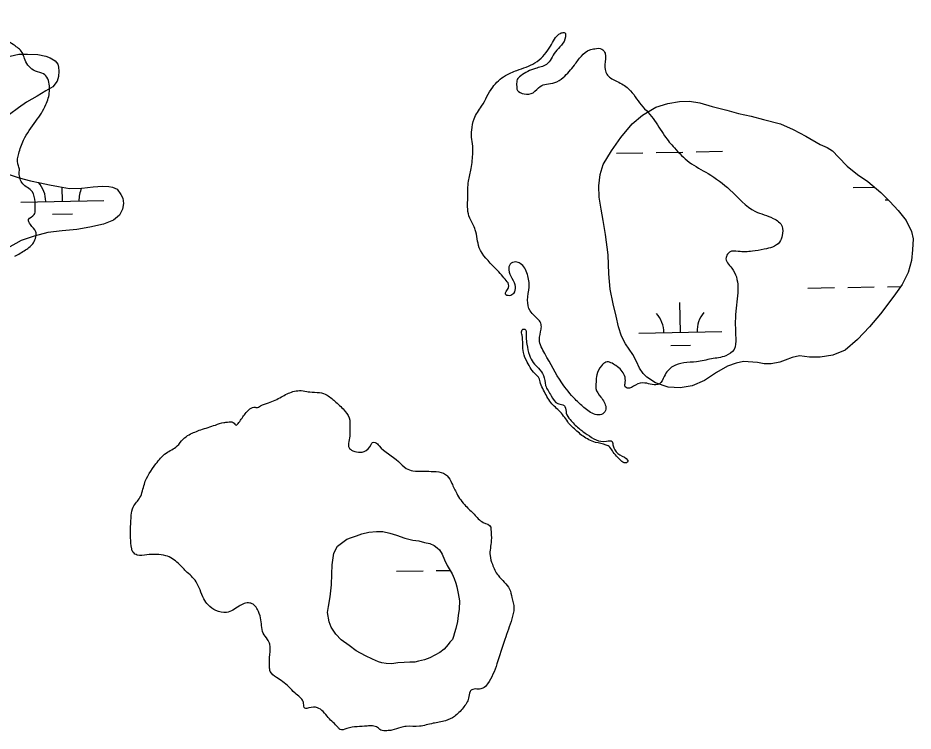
# Model space of a CAD drawing. Extents: x 3892998 to 3931244, y 278583 to 304547.
# Drawn here: x 3921974 to 3923054, y 292594 to 293453 of the extents above; entities that cross this region are included whole.
import ezdxf

# ---------------------------------------------------------------- set-up
doc = ezdxf.new("R2010")
doc.units = 0
doc.layers.add('V-RIVR-EDGE', color=7, linetype='Continuous')
doc.layers.add('V-WETL-SWMP', color=7, linetype='Continuous')

msp = doc.modelspace()

# ---------------------------------------------------------------- linework, layer by layer
at = {"layer": 'V-RIVR-EDGE'}
for points in [[(3921970.8, 293165.8), (3921983.8, 293173.5), (3921993.3, 293182.2), (3921996.1, 293189.2), (3921996.1, 293195.4), (3921989.5, 293204.1), (3921987.4, 293210.1), (3921994, 293216), (3921995.4, 293222.6), (3921995.1, 293231.3), (3921991.7, 293243.8), (3921980.2, 293253.2), (3921977.1, 293259.2), (3921976.1, 293266.1), (3921976.1, 293272.1), (3921974.4, 293277.3), (3921975.4, 293289.5), (3921981.4, 293305.8), (3921996.1, 293328.7), (3922008.3, 293348.6), (3922012.5, 293364.6), (3922012.2, 293373.3), (3922009.4, 293381.6), (3922003.5, 293386.5), (3921993.1, 293390), (3921986.5, 293396.3), (3921982.3, 293404.3), (3921980.2, 293410.2), (3921971.2, 293419.3), (3921961.8, 293424.9), (3921937.1, 293430.5), (3921910.7, 293429.9), (3921884.9, 293433.4), (3921865.5, 293441.5), (3921845.3, 293450.6), (3921833.8, 293458.3), (3921826.5, 293459.7), (3921824.1, 293458.3), (3921818.1, 293447.5), (3921809.4, 293432.9), (3921805.9, 293431.2), (3921799.3, 293431.9), (3921796.2, 293437.1), (3921796.9, 293444.8), (3921789.6, 293452.8), (3921775.7, 293466.4), (3921768.7, 293469.6), (3921756.9, 293468.2), (3921739.1, 293462), (3921727.6, 293458.2), (3921724.9, 293456.1), (3921722.4, 293452), (3921722.4, 293447.8), (3921734.5, 293429.3), (3921751.5, 293407), (3921789.4, 293366.5), (3921814.7, 293340.3)], [(3922562, 293138.1), (3922549.5, 293152.1), (3922530.7, 293176.2), (3922525.9, 293197.8), (3922523.1, 293204.4), (3922518.3, 293214.5), (3922516.9, 293236.4), (3922517.7, 293256.3), (3922520.9, 293271.6), (3922523, 293290.7), (3922523, 293298.4), (3922521.3, 293309.5), (3922521.7, 293317.9), (3922524.5, 293331.4), (3922533.6, 293346.7), (3922546.9, 293369.7), (3922562.2, 293383.6), (3922576.1, 293389.8), (3922597.8, 293398.8), (3922615.2, 293416.8), (3922626, 293432.8), (3922629.5, 293434.9), (3922634, 293434.9), (3922634.7, 293430.4), (3922622.5, 293412), (3922611.7, 293397), (3922598.4, 293392.2), (3922580.7, 293383.2), (3922576.5, 293378.7), (3922575.8, 293372.4), (3922576.8, 293365.8), (3922584.8, 293361.6), (3922595.6, 293362.9), (3922604.3, 293370.6), (3922611.6, 293373.3), (3922621.7, 293375.1), (3922631.8, 293381.3), (3922645.4, 293396.2), (3922653.8, 293407), (3922663.9, 293414.6), (3922669.9, 293416), (3922678.6, 293415.6), (3922682.4, 293410.4), (3922682.3, 293396.8), (3922684.4, 293385.3), (3922695.2, 293377.3), (3922709.1, 293369.3), (3922724, 293350.8), (3922740.3, 293331.9), (3922754.2, 293311), (3922766, 293296.4), (3922784, 293279.3), (3922806.6, 293265.6), (3922833, 293245.7), (3922863.6, 293219.9), (3922885.2, 293211.5), (3922895.9, 293201.7), (3922895.9, 293190.9), (3922892.8, 293182.9), (3922884.4, 293177), (3922874.3, 293174.3), (3922860, 293171.9), (3922843, 293171.6), (3922832.5, 293170.9), (3922829.4, 293167.1), (3922828.3, 293164.3), (3922835.2, 293151.7), (3922842.5, 293129.4), (3922840, 293099.5), (3922839.9, 293067.1)], [(3922839.9, 293067.1), (3922838.1, 293053.6), (3922828, 293045.9), (3922810.6, 293042.2), (3922792.8, 293038.7), (3922777.2, 293037.4), (3922764.3, 293033.2), (3922753.8, 293021.1), (3922747.9, 293012), (3922739.2, 293011.3), (3922730.5, 293013.1), (3922719.3, 293010.7), (3922709.2, 293006.9), (3922706.8, 293008.6), (3922706.8, 293014.2), (3922702, 293028.5), (3922695.4, 293034.1), (3922683.5, 293038.3), (3922678, 293033.8), (3922672.4, 293023), (3922671.6, 293014.3), (3922671.3, 293006.3), (3922677.2, 292996.2), (3922683.4, 292983.3), (3922683, 292979.8), (3922678.2, 292975.3), (3922670.5, 292975.3), (3922656.9, 292983.7), (3922646.5, 292993.5), (3922630.2, 293013.4), (3922609.8, 293048.6), (3922603.2, 293065.3), (3922605.3, 293077.8), (3922605.3, 293083.7), (3922597.3, 293094.2), (3922592.1, 293100.1), (3922589, 293113), (3922590.8, 293128.7), (3922588.8, 293144), (3922580.1, 293157.2), (3922574.5, 293159), (3922567.9, 293156.2), (3922566.2, 293149.6), (3922574.1, 293129.1), (3922572, 293121.1), (3922567.1, 293118.3), (3922562.3, 293120.4), (3922563.3, 293123.5), (3922566.1, 293128.4), (3922566.1, 293131.9), (3922562, 293138.1)], [(3922638.5, 292964.6), (3922628.4, 292978.2), (3922616.9, 292989.7), (3922608.3, 293004.4), (3922604.5, 293012.7), (3922602.7, 293019.3), (3922599.3, 293022.8), (3922588.5, 293038.2), (3922584, 293049.7), (3922582.3, 293070.6), (3922582, 293076.1), (3922583.4, 293077.9), (3922585.8, 293077.9), (3922587.2, 293075.1)], [(3922587.2, 293075.1), (3922587.2, 293068.1), (3922588.2, 293059.8), (3922591.3, 293046.5), (3922595.8, 293037.8), (3922602.1, 293030.8), (3922608.3, 293022.1), (3922610.7, 293010.3), (3922617.6, 292997.7), (3922625.3, 292988.3), (3922631.5, 292986.9), (3922634, 292984.8), (3922635.7, 292976.8), (3922640.2, 292969.1), (3922650.6, 292958.7), (3922661, 292951), (3922671.5, 292944.7), (3922684, 292942.9), (3922691, 292942.5), (3922691.7, 292940.1), (3922693, 292934.9), (3922700.3, 292926.5), (3922709.7, 292919.9), (3922710, 292918.5), (3922708.3, 292917.1), (3922697.9, 292923.4), (3922692.3, 292929.7), (3922688.2, 292935.6), (3922683.6, 292938.4), (3922670.8, 292941.6), (3922662.8, 292944.7), (3922649.9, 292953.8), (3922638.5, 292964.6)], [(3922240.9, 292965.6), (3922248.6, 292976), (3922254.2, 292981.9), (3922260.5, 292984), (3922261.9, 292983.6), (3922267.1, 292985.7), (3922276.8, 292989.2), (3922292.2, 292996.4), (3922306.1, 293002.7), (3922313.8, 293004), (3922322.8, 293003), (3922326.3, 293002.3), (3922338.1, 293001.6), (3922347.2, 292998.4), (3922357.9, 292990), (3922369.1, 292978.8), (3922374.6, 292968.4), (3922374.6, 292962.1), (3922374.6, 292949.2), (3922373.1, 292940.2), (3922373.5, 292935.7), (3922378.3, 292931.5), (3922387.4, 292929.7), (3922391.9, 292930.4), (3922400.3, 292939.1), (3922402, 292941.5), (3922405.2, 292941.5), (3922410, 292937.3), (3922433.3, 292918.5), (3922442.7, 292910.1), (3922450.7, 292907.3), (3922463.9, 292906.9), (3922475.7, 292906.5), (3922487.6, 292904.4), (3922492.1, 292901.3), (3922497.6, 292892.2), (3922503.5, 292880), (3922514.3, 292865), (3922524.7, 292854.9), (3922535.5, 292845.1), (3922544.5, 292839.5), (3922544.8, 292837.1), (3922545.2, 292823.2), (3922543.7, 292805.1), (3922546.5, 292794.6), (3922553.4, 292781.4), (3922567.3, 292764.6), (3922570.1, 292754.5), (3922572.5, 292742), (3922570, 292728.8), (3922561.6, 292704.1), (3922552.1, 292674.5)], [(3922552.1, 292674.5), (3922540.6, 292650.5), (3922535, 292645.3), (3922529.7, 292644.3), (3922522.8, 292643.9), (3922519.6, 292641.2), (3922517.9, 292633.5), (3922511.2, 292621.7), (3922500.8, 292611.3), (3922490, 292606.1), (3922475, 292603), (3922458.6, 292599.5), (3922442.6, 292599.2), (3922436, 292597.9), (3922425.5, 292594.8), (3922419.3, 292594.1), (3922412, 292594.8), (3922408.1, 292597.9), (3922402.2, 292600), (3922395.6, 292599.7), (3922370.9, 292596.6), (3922362.9, 292595.6), (3922360.5, 292598), (3922348.7, 292609.9), (3922342.4, 292617.2), (3922335.5, 292621.8), (3922325.4, 292621.5), (3922320.5, 292621.1), (3922319.4, 292623.6), (3922318.4, 292629.5), (3922308.7, 292639.2), (3922300.7, 292647.3), (3922286.1, 292658.4), (3922278.8, 292665.4), (3922277.8, 292671), (3922278.2, 292686), (3922278.2, 292698.2), (3922275.4, 292704.1), (3922270.2, 292711.7), (3922267.1, 292730.2), (3922263.3, 292740), (3922259.5, 292745.5), (3922254, 292748), (3922241.1, 292744.2), (3922226.1, 292736.6), (3922213.2, 292739), (3922203.8, 292745.7), (3922198.6, 292753), (3922194.1, 292763.8), (3922189.3, 292773.6), (3922177.1, 292786.5), (3922167.7, 292795.9), (3922152.8, 292805), (3922141.3, 292806.4), (3922129.8, 292806.1), (3922118.3, 292805.8), (3922113.5, 292808.9), (3922111.7, 292813.4), (3922110.4, 292826.7), (3922110.4, 292839.9), (3922111.2, 292853.8), (3922113.6, 292863.6), (3922121.6, 292875), (3922126.9, 292891.4), (3922140.9, 292915.7), (3922153.1, 292928.6), (3922166.4, 292937.2), (3922173.7, 292945.6), (3922181, 292950.8), (3922195, 292956.7), (3922212.7, 292962.5), (3922222.8, 292965.6), (3922227.3, 292966), (3922234, 292965.6), (3922237.8, 292962.5), (3922240.9, 292965.6)]]:
    msp.add_spline(points, degree=3, dxfattribs=at)
at = {"layer": 'V-WETL-SWMP'}
for p, q in [((3922696.1, 293290), (3922728.1, 293290.6)), ((3922744.1, 293290.9), (3922776.1, 293291.4)), ((3922792.1, 293291.7), (3922824.1, 293292.3)), ((3922028.1, 293232), (3922027.8, 293249.3)), ((3922981.7, 293248.6), (3923007.6, 293249)), ((3921978.1, 293231.2), (3922078.1, 293232.9)), ((3923020, 293233.8), (3923023.7, 293233.8)), ((3922016.3, 293216.4), (3922040.3, 293216.8)), ((3922927, 293127.5), (3922959, 293128.1)), ((3922975, 293128.3), (3923007, 293128.9)), ((3923023, 293129.2), (3923039, 293129.5)), ((3922773.3, 293074.1), (3922772.7, 293110.1)), ((3922723.3, 293073.2), (3922823.3, 293075)), ((3922761.6, 293058.5), (3922785.6, 293058.9)), ((3922430.9, 292786.2), (3922462.9, 292786.8)), ((3922478.9, 292787), (3922495.6, 292787.3))]:
    msp.add_line(p, q, dxfattribs=at)
for points in [[(3921965.3, 293406.8), (3921975.7, 293409.2), (3921985.9, 293409.3), (3921998.3, 293408.9), (3922008, 293407), (3922013.5, 293405.1), (3922019.3, 293401.3), (3922022.8, 293397.4), (3922023.6, 293393.9), (3922023.7, 293388.9), (3922023.3, 293382.3), (3922021.8, 293376.8), (3922016.4, 293370.2), (3922008.2, 293365.1), (3921997.8, 293358.8), (3921985, 293351.4), (3921975.3, 293344.7), (3921964.5, 293336.5)], [(3921962.9, 293264.6), (3921975.8, 293260.4), (3921989.8, 293256.6), (3922001.1, 293254.3), (3922012.4, 293252), (3922023.6, 293250.1), (3922036.5, 293247.5), (3922051.6, 293248), (3922065.2, 293249.6), (3922076.5, 293250.4), (3922083.9, 293250.1), (3922088.5, 293249.3)], [(3922088.5, 293249.3), (3922094, 293246.6), (3922098.7, 293240.4), (3922101.1, 293235.8), (3922101.9, 293229.6), (3922100.7, 293222.6), (3922096.9, 293215.2), (3922089.9, 293209.3), (3922077.5, 293204.6), (3922061.2, 293201), (3922045.7, 293198.2), (3922027.8, 293196.5), (3922010.7, 293194.5), (3921994.1, 293190.1), (3921978.5, 293185), (3921961.9, 293175.6)]]:
    msp.add_lwpolyline(points, dxfattribs=at)
for points in [[(3922720.5, 293038.9), (3922715.8, 293047.5), (3922707.1, 293060.4), (3922702.3, 293069.4), (3922698.8, 293080.7), (3922695.6, 293093.6), (3922692.3, 293108.5), (3922688.7, 293126.1), (3922687.1, 293144.5), (3922686.1, 293167.6), (3922682.9, 293191.9), (3922680, 293209.1), (3922677.6, 293222.8), (3922675.2, 293237.2), (3922674.7, 293250.9), (3922676.6, 293264.3), (3922680.1, 293276.4), (3922690.1, 293292.9), (3922701.4, 293309.1), (3922715, 293325.6), (3922727.5, 293335.8), (3922743.5, 293345.7), (3922758, 293350.1), (3922772.1, 293352.5), (3922784.2, 293352.6), (3922796.8, 293350.7), (3922811.7, 293346.5), (3922829.3, 293341.9), (3922843.4, 293338), (3922858.7, 293334.6), (3922873.6, 293330.8), (3922894, 293325.4), (3922909.3, 293318.8), (3922924.3, 293310.7), (3922941.6, 293300.6), (3922950.2, 293297.1), (3922956.5, 293292.8), (3922964, 293285.1), (3922974.2, 293274.5), (3922986.8, 293264.4), (3922999.4, 293255.9), (3923015.1, 293242.6), (3923025.8, 293231.7), (3923036, 293220.8), (3923045.5, 293209.1), (3923051.8, 293195.8), (3923053.8, 293186.9), (3923053.1, 293173.5), (3923052, 293160.6), (3923047.8, 293146.1), (3923040.8, 293131.9), (3923030.7, 293117.8), (3923014.4, 293096.5), (3923001.1, 293080.8), (3922986.7, 293065.5), (3922971.9, 293052.8), (3922957.1, 293046.5), (3922941.8, 293044.1), (3922928.9, 293044.4), (3922916.7, 293045.9), (3922908.1, 293043.9), (3922899.5, 293040.7), (3922893.3, 293038.3), (3922882.7, 293036.3), (3922874.1, 293036.2), (3922866.2, 293037.8), (3922849.4, 293039.2), (3922840.4, 293037.2), (3922830.2, 293033.6), (3922816.6, 293025.7), (3922802.5, 293016.3), (3922787.3, 293009.9), (3922772.8, 293007.1), (3922758.3, 293008.2), (3922743.4, 293013.2), (3922732.8, 293020.2), (3922728.4, 293024.5), (3922724.1, 293031.1)], [(3922495.1, 292700.9), (3922493.1, 292698.1), (3922488.4, 292692.2), (3922483, 292688.3), (3922477.1, 292685.1), (3922471.3, 292682), (3922464.6, 292679.6), (3922457.6, 292678), (3922452.9, 292676.8), (3922447.1, 292676.7), (3922440, 292676.3), (3922432.6, 292675.9), (3922425.2, 292674.7), (3922418.5, 292675), (3922413.4, 292675.8), (3922409.1, 292677.3), (3922402, 292680.4), (3922393.4, 292684.3), (3922382.4, 292690.5), (3922373.8, 292696.7), (3922364.3, 292703.7), (3922357.7, 292710.3), (3922352.1, 292718.9), (3922349.7, 292725.5), (3922347.7, 292736.5), (3922348.9, 292743.9), (3922350.8, 292755.3), (3922352.6, 292769.7), (3922352.9, 292782.7), (3922353.3, 292794), (3922355.5, 292808.1), (3922359.8, 292816.3), (3922371.1, 292825), (3922376.6, 292827), (3922382.8, 292829), (3922389.1, 292831.4), (3922397.7, 292833.4), (3922406.7, 292834.2), (3922414.5, 292834.3), (3922422.7, 292832), (3922430.9, 292829.7), (3922441.1, 292826.2), (3922450.5, 292823.9), (3922458, 292822.8), (3922464.6, 292820.8), (3922471.3, 292819.7), (3922476.4, 292817.4), (3922479.9, 292814.3), (3922482.7, 292811.9), (3922485.9, 292806.9), (3922489, 292800.2), (3922492.2, 292793.2), (3922498.1, 292783.1), (3922500.5, 292777.6), (3922502.5, 292772.1), (3922503.7, 292767.4), (3922505.3, 292759.6), (3922506.9, 292750.6), (3922506.6, 292740.5), (3922505.4, 292733), (3922504.3, 292725.6), (3922502.4, 292717.4), (3922500.9, 292711.9), (3922499.7, 292707.6), (3922498.6, 292704)]]:
    msp.add_lwpolyline(points, close=True, dxfattribs=at)
for centre, start, end in [((3921972.8, 293231.6), 0.2199, 40.8253), ((3922083.3, 293233.5), 155.7622, 181.7635), ((3922718.1, 293073.6), 0.2199, 41.7635), ((3922828.5, 293075.5), 140.2199, 181.7635)]:
    msp.add_arc(centre, 35.2, start, end, dxfattribs=at)

doc.saveas('drawing.dxf')
